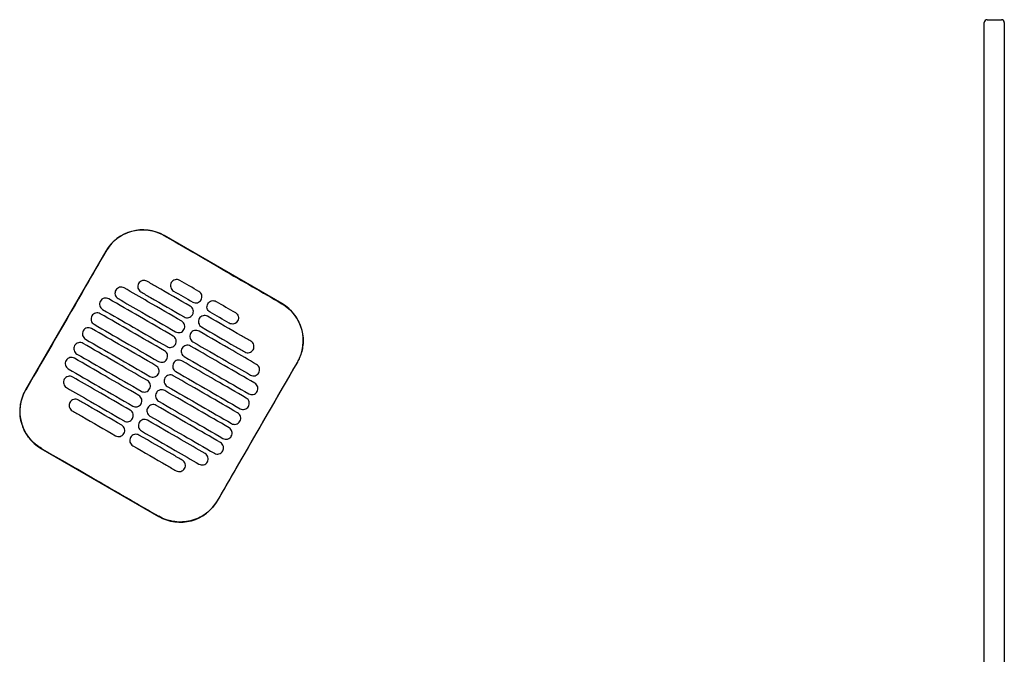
# Model space of a CAD drawing. Header units: metres. Extents: x 15.7 to 54.8, y -39.7 to 1.1.
# Tile 481 of 500: x 49.07 to 49.759, y -2.325 to -1.881. Entities that reach past the tile are written whole.
import ezdxf

# ---------------------------------------------------------------- set-up
doc = ezdxf.new("R2010")
doc.units = ezdxf.units.M
doc.header["$MEASUREMENT"] = 0
doc.layers.add('2D', color=252, linetype='Continuous')

# ---------------------------------------------------------------- blocks, each defined once
blk = doc.blocks.new('2D_QYOS_450')
at = {"layer": '2D'}
for p, q in [((2.42804, -0.081), (2.43804, -0.081)), ((2.42604, -0.967), (2.42604, -0.083)), ((2.44004, -0.083), (2.44004, -0.967)), ((1.93453, -0.2796), (1.85227, -0.23208)), ((1.81128, -0.24305), (1.75526, -0.34003)), ((1.88948, -0.41757), (1.9455, -0.32058)), ((1.76623, -0.38102), (1.84849, -0.42854))]:
    blk.add_line(p, q, dxfattribs=at)
for centre, radius, start, end in [((2.42804, -0.083), 0.002, 90, 180), ((2.43804, -0.083), 0.002, 0, 90), ((1.83726, -0.25806), 0.03, 59.98651, 149.98651), ((1.91952, -0.30558), 0.03, 329.98651, 59.98651), ((1.78124, -0.35504), 0.03, 149.98651, 239.98651), ((1.8635, -0.40256), 0.03, 239.98651, 329.98651)]:
    blk.add_arc(centre, radius, start, end, dxfattribs=at)
for points, knots in [([(1.85221, -0.23218), (1.85155, -0.2318), (1.85088, -0.23144), (1.84698, -0.22957), (1.84353, -0.22861), (1.8364, -0.22796), (1.83277, -0.22828), (1.82545, -0.23031), (1.82186, -0.23213), (1.81576, -0.23695), (1.81327, -0.23984), (1.81138, -0.24311)], [-8.20809, -8.20809, -8.20809, -8.20809, -7.978943, -7.978943, -6.912231, -6.912231, -5.830065, -5.830065, -4.632711, -4.632711, -3.498654, -3.498654, -3.498654, -3.498654]), ([(1.89334, -0.25595), (1.89171, -0.25501), (1.89009, -0.25407), (1.87458, -0.24511), (1.86319, -0.23852), (1.85221, -0.23218)], [-12.071476, -12.071476, -12.071476, -12.071476, -11.509189, -11.509189, -6.696301, -6.696301, -6.696301, -6.696301]), ([(1.81138, -0.24311), (1.80682, -0.251), (1.80209, -0.2592), (1.78344, -0.2915), (1.7694, -0.3158), (1.75536, -0.34009)], [-3.18138, -3.18138, -3.18138, -3.18138, -2.673929, -2.673929, -1.133377, -1.133377, -1.133377, -1.133377]), ([(1.82421, -0.26865), (1.82378, -0.2684), (1.82324, -0.26819), (1.82206, -0.26804), (1.8215, -0.26807), (1.82043, -0.26836), (1.81991, -0.26861), (1.81895, -0.26934), (1.81858, -0.2698), (1.81834, -0.27022)], [-0.5514248, -0.5514248, -0.5514248, -0.5514248, -0.4031161, -0.4031161, -0.2776965, -0.2776965, -0.1471644, -0.1471644, 0, 0, 0, 0]), ([(1.86448, -0.29191), (1.85661, -0.28737), (1.84875, -0.28282), (1.83532, -0.27507), (1.82976, -0.27186), (1.82421, -0.26865)], [0.699452, 0.699452, 0.699452, 0.699452, 3.42526, 3.42526, 5.350619, 5.350619, 5.350619, 5.350619]), ([(1.8343, -0.26559), (1.83405, -0.26601), (1.83383, -0.26656), (1.83369, -0.26775), (1.83372, -0.2683), (1.834, -0.26938), (1.83426, -0.26989), (1.83498, -0.27085), (1.83544, -0.27121), (1.83587, -0.27146)], [-0.5553353, -0.5553353, -0.5553353, -0.5553353, -0.4045593, -0.4045593, -0.278267, -0.278267, -0.1472205, -0.1472205, 0, 0, 0, 0]), ([(1.84017, -0.26401), (1.83975, -0.26377), (1.8392, -0.26355), (1.83802, -0.2634), (1.83746, -0.26344), (1.83639, -0.26372), (1.83587, -0.26397), (1.83491, -0.2647), (1.83454, -0.26516), (1.8343, -0.26559)], [-0.5513875, -0.5513875, -0.5513875, -0.5513875, -0.4031047, -0.4031047, -0.2776919, -0.2776919, -0.1471638, -0.1471638, 0, 0, 0, 0]), ([(1.87048, -0.28152), (1.86262, -0.27698), (1.85475, -0.27243), (1.84464, -0.2666), (1.84241, -0.2653), (1.84017, -0.26401)], [0.699452, 0.699452, 0.699452, 0.699452, 3.425217, 3.425217, 4.200582, 4.200582, 4.200582, 4.200582]), ([(1.85719, -0.26495), (1.85694, -0.26537), (1.85672, -0.26592), (1.85657, -0.26711), (1.85661, -0.26766), (1.85689, -0.26874), (1.85714, -0.26926), (1.85787, -0.27021), (1.85833, -0.27058), (1.85875, -0.27082)], [-0.5553938, -0.5553938, -0.5553938, -0.5553938, -0.4045733, -0.4045733, -0.2782728, -0.2782728, -0.147221, -0.147221, 0, 0, 0, 0]), ([(1.86306, -0.26337), (1.86263, -0.26313), (1.86208, -0.26291), (1.8609, -0.26276), (1.86035, -0.2628), (1.85927, -0.26308), (1.85876, -0.26333), (1.8578, -0.26406), (1.85743, -0.26452), (1.85719, -0.26495)], [-0.5513269, -0.5513269, -0.5513269, -0.5513269, -0.4030891, -0.4030891, -0.2776846, -0.2776846, -0.1471626, -0.1471626, 0, 0, 0, 0]), ([(1.81834, -0.27022), (1.81809, -0.27065), (1.81787, -0.2712), (1.81773, -0.27239), (1.81776, -0.27294), (1.81804, -0.27401), (1.8183, -0.27453), (1.81902, -0.27549), (1.81948, -0.27585), (1.81991, -0.2761)], [-0.5553003, -0.5553003, -0.5553003, -0.5553003, -0.4045497, -0.4045497, -0.2782639, -0.2782639, -0.1472208, -0.1472208, 0, 0, 0, 0]), ([(1.83587, -0.27146), (1.8381, -0.27275), (1.84034, -0.27404), (1.85045, -0.27988), (1.85831, -0.28443), (1.86618, -0.28897)], [2.649916, 2.649916, 2.649916, 2.649916, 3.425249, 3.425249, 6.151046, 6.151046, 6.151046, 6.151046]), ([(1.87805, -0.277), (1.8783, -0.27658), (1.87852, -0.27603), (1.87867, -0.27484), (1.87863, -0.27429), (1.87835, -0.27321), (1.8781, -0.2727), (1.87737, -0.27174), (1.87691, -0.27138), (1.87649, -0.27113)], [-0.5554178, -0.5554178, -0.5554178, -0.5554178, -0.4045751, -0.4045751, -0.2782741, -0.2782741, -0.1472211, -0.1472211, 0, 0, 0, 0]), ([(1.80757, -0.27786), (1.80733, -0.27829), (1.80711, -0.27884), (1.80696, -0.28003), (1.807, -0.28058), (1.80728, -0.28165), (1.80753, -0.28217), (1.80826, -0.28313), (1.80872, -0.28349), (1.80914, -0.28374)], [-0.5552876, -0.5552876, -0.5552876, -0.5552876, -0.4045446, -0.4045446, -0.2782629, -0.2782629, -0.1472212, -0.1472212, 0, 0, 0, 0]), ([(1.81344, -0.27629), (1.81302, -0.27604), (1.81247, -0.27583), (1.81129, -0.27568), (1.81074, -0.27571), (1.80966, -0.276), (1.80914, -0.27625), (1.80818, -0.27698), (1.80782, -0.27744), (1.80757, -0.27786)], [-0.5514378, -0.5514378, -0.5514378, -0.5514378, -0.4031217, -0.4031217, -0.2776979, -0.2776979, -0.1471642, -0.1471642, 0, 0, 0, 0]), ([(1.85848, -0.30231), (1.85061, -0.29776), (1.84274, -0.29322), (1.82773, -0.28454), (1.82059, -0.28042), (1.81344, -0.27629)], [0.699452, 0.699452, 0.699452, 0.699452, 3.425292, 3.425292, 5.900643, 5.900643, 5.900643, 5.900643]), ([(1.81991, -0.2761), (1.82546, -0.27931), (1.83102, -0.28252), (1.84444, -0.29027), (1.85231, -0.29482), (1.86018, -0.29936)], [1.499949, 1.499949, 1.499949, 1.499949, 3.425284, 3.425284, 6.151116, 6.151116, 6.151116, 6.151116]), ([(1.87205, -0.28739), (1.8723, -0.28697), (1.87252, -0.28642), (1.87266, -0.28523), (1.87263, -0.28468), (1.87235, -0.28361), (1.87209, -0.28309), (1.87137, -0.28213), (1.87091, -0.28177), (1.87048, -0.28152)], [-0.5553983, -0.5553983, -0.5553983, -0.5553983, -0.4045681, -0.4045681, -0.278271, -0.278271, -0.1472202, -0.1472202, 0, 0, 0, 0]), ([(1.87219, -0.27858), (1.87261, -0.27882), (1.87316, -0.27904), (1.87434, -0.27919), (1.87489, -0.27915), (1.87597, -0.27887), (1.87648, -0.27862), (1.87744, -0.27789), (1.87781, -0.27743), (1.87805, -0.277)], [-0.5512937, -0.5512937, -0.5512937, -0.5512937, -0.403082, -0.403082, -0.27768, -0.27768, -0.1471612, -0.1471612, 0, 0, 0, 0]), ([(1.8843, -0.28558), (1.88387, -0.28533), (1.88342, -0.28497), (1.88269, -0.28401), (1.88244, -0.28349), (1.88215, -0.28242), (1.88212, -0.28187), (1.88227, -0.28068), (1.88249, -0.28013), (1.88273, -0.27971)], [0, 0, 0, 0, 0.1472222, 0.1472222, 0.2782773, 0.2782773, 0.4045795, 0.4045795, 0.5554397, 0.5554397, 0.5554397, 0.5554397]), ([(1.88273, -0.27971), (1.88298, -0.27928), (1.88334, -0.27882), (1.8843, -0.27809), (1.88482, -0.27784), (1.88589, -0.27756), (1.88645, -0.27752), (1.88763, -0.27767), (1.88818, -0.27789), (1.8886, -0.27813)], [0, 0, 0, 0, 0.1471605, 0.1471605, 0.2776781, 0.2776781, 0.4030803, 0.4030803, 0.5512777, 0.5512777, 0.5512777, 0.5512777]), ([(1.93447, -0.2797), (1.93453, -0.27973), (1.93459, -0.27976), (1.93806, -0.2818), (1.94105, -0.28446), (1.9458, -0.29078), (1.94752, -0.29438), (1.94938, -0.30168), (1.94963, -0.30529), (1.94891, -0.31181), (1.94815, -0.31469), (1.94651, -0.31848), (1.94599, -0.31952), (1.9454, -0.32053)], [8.273299, 8.273299, 8.273299, 8.273299, 8.293543, 8.293543, 9.48086, 9.48086, 10.665623, 10.665623, 11.74288, 11.74288, 12.632334, 12.632334, 12.981673, 12.981673, 12.981673, 12.981673]), ([(1.80157, -0.28826), (1.80133, -0.28868), (1.80111, -0.28923), (1.80096, -0.29042), (1.80099, -0.29097), (1.80128, -0.29204), (1.80153, -0.29256), (1.80226, -0.29352), (1.80271, -0.29388), (1.80314, -0.29413)], [-0.5552953, -0.5552953, -0.5552953, -0.5552953, -0.4045437, -0.4045437, -0.2782634, -0.2782634, -0.1472215, -0.1472215, 0, 0, 0, 0]), ([(1.80744, -0.28668), (1.80702, -0.28644), (1.80647, -0.28622), (1.80529, -0.28607), (1.80473, -0.28611), (1.80366, -0.28639), (1.80314, -0.28664), (1.80218, -0.28737), (1.80182, -0.28783), (1.80157, -0.28826)], [-0.5514274, -0.5514274, -0.5514274, -0.5514274, -0.4031209, -0.4031209, -0.2776962, -0.2776962, -0.1471634, -0.1471634, 0, 0, 0, 0]), ([(1.85248, -0.3127), (1.84461, -0.30815), (1.83674, -0.30361), (1.82173, -0.29493), (1.81458, -0.29081), (1.80744, -0.28668)], [0.699452, 0.699452, 0.699452, 0.699452, 3.425313, 3.425313, 5.900643, 5.900643, 5.900643, 5.900643]), ([(1.80914, -0.28374), (1.81629, -0.28786), (1.82343, -0.29199), (1.83844, -0.30066), (1.84631, -0.30521), (1.85418, -0.30975)], [0.949973, 0.949973, 0.949973, 0.949973, 3.425307, 3.425307, 6.151164, 6.151164, 6.151164, 6.151164]), ([(1.86618, -0.28897), (1.86661, -0.28921), (1.86715, -0.28943), (1.86833, -0.28958), (1.86889, -0.28954), (1.86996, -0.28926), (1.87048, -0.28901), (1.87144, -0.28828), (1.87181, -0.28782), (1.87205, -0.28739)], [-0.5513071, -0.5513071, -0.5513071, -0.5513071, -0.4030846, -0.4030846, -0.2776802, -0.2776802, -0.1471604, -0.1471604, 0, 0, 0, 0]), ([(1.8826, -0.28852), (1.88217, -0.28828), (1.88163, -0.28806), (1.88045, -0.28791), (1.87989, -0.28795), (1.87882, -0.28823), (1.8783, -0.28848), (1.87734, -0.28921), (1.87697, -0.28967), (1.87673, -0.2901)], [-0.5512944, -0.5512944, -0.5512944, -0.5512944, -0.4030833, -0.4030833, -0.2776787, -0.2776787, -0.1471599, -0.1471599, 0, 0, 0, 0]), ([(1.91291, -0.30603), (1.91068, -0.30474), (1.90844, -0.30345), (1.89833, -0.29761), (1.89047, -0.29307), (1.8826, -0.28852)], [2.649852, 2.649852, 2.649852, 2.649852, 3.425217, 3.425217, 6.150983, 6.150983, 6.150983, 6.150983]), ([(1.90203, -0.28589), (1.90246, -0.28613), (1.90291, -0.2865), (1.90364, -0.28745), (1.90389, -0.28797), (1.90417, -0.28904), (1.90421, -0.2896), (1.90406, -0.29079), (1.90384, -0.29134), (1.9036, -0.29176)], [0, 0, 0, 0, 0.147223, 0.147223, 0.2782783, 0.2782783, 0.4045781, 0.4045781, 0.5554474, 0.5554474, 0.5554474, 0.5554474]), ([(1.80314, -0.29413), (1.81028, -0.29825), (1.81743, -0.30238), (1.83244, -0.31105), (1.84031, -0.3156), (1.84818, -0.32014)], [0.949998, 0.949998, 0.949998, 0.949998, 3.42532, 3.42532, 6.151189, 6.151189, 6.151189, 6.151189]), ([(1.86605, -0.29779), (1.86629, -0.29736), (1.86651, -0.29681), (1.86666, -0.29562), (1.86663, -0.29507), (1.86634, -0.294), (1.86609, -0.29348), (1.86536, -0.29252), (1.86491, -0.29216), (1.86448, -0.29191)], [-0.5553838, -0.5553838, -0.5553838, -0.5553838, -0.4045626, -0.4045626, -0.2782686, -0.2782686, -0.1472195, -0.1472195, 0, 0, 0, 0]), ([(1.87673, -0.2901), (1.87648, -0.29052), (1.87626, -0.29107), (1.87612, -0.29226), (1.87615, -0.29281), (1.87643, -0.29389), (1.87669, -0.2944), (1.87741, -0.29536), (1.87787, -0.29572), (1.8783, -0.29597)], [-0.5554159, -0.5554159, -0.5554159, -0.5554159, -0.4045716, -0.4045716, -0.2782736, -0.2782736, -0.1472211, -0.1472211, 0, 0, 0, 0]), ([(1.8783, -0.29597), (1.88616, -0.30051), (1.89403, -0.30506), (1.90414, -0.31089), (1.90637, -0.31219), (1.90861, -0.31348)], [0.699452, 0.699452, 0.699452, 0.699452, 3.425249, 3.425249, 4.200582, 4.200582, 4.200582, 4.200582]), ([(1.9036, -0.29176), (1.90335, -0.29218), (1.90299, -0.29264), (1.90203, -0.29338), (1.90151, -0.29363), (1.90043, -0.29391), (1.89988, -0.29395), (1.8987, -0.2938), (1.89815, -0.29358), (1.89773, -0.29334)], [0, 0, 0, 0, 0.1471602, 0.1471602, 0.2776775, 0.2776775, 0.4030818, 0.4030818, 0.5512681, 0.5512681, 0.5512681, 0.5512681]), ([(1.79557, -0.29865), (1.79532, -0.29907), (1.7951, -0.29962), (1.79496, -0.30081), (1.79499, -0.30136), (1.79527, -0.30244), (1.79553, -0.30295), (1.79625, -0.30391), (1.79671, -0.30427), (1.79714, -0.30452)], [-0.5553076, -0.5553076, -0.5553076, -0.5553076, -0.4045445, -0.4045445, -0.2782646, -0.2782646, -0.1472219, -0.1472219, 0, 0, 0, 0]), ([(1.80144, -0.29707), (1.80101, -0.29683), (1.80047, -0.29661), (1.79929, -0.29646), (1.79873, -0.2965), (1.79766, -0.29678), (1.79714, -0.29703), (1.79618, -0.29776), (1.79581, -0.29822), (1.79557, -0.29865)], [-0.5514139, -0.5514139, -0.5514139, -0.5514139, -0.4031194, -0.4031194, -0.2776944, -0.2776944, -0.1471626, -0.1471626, 0, 0, 0, 0]), ([(1.84647, -0.32309), (1.83861, -0.31854), (1.83074, -0.314), (1.81573, -0.30532), (1.80858, -0.3012), (1.80144, -0.29707)], [0.699452, 0.699452, 0.699452, 0.699452, 3.425322, 3.425322, 5.900643, 5.900643, 5.900643, 5.900643]), ([(1.86005, -0.30818), (1.86029, -0.30775), (1.86051, -0.3072), (1.86066, -0.30601), (1.86062, -0.30546), (1.86034, -0.30439), (1.86009, -0.30387), (1.85936, -0.30292), (1.8589, -0.30255), (1.85848, -0.30231)], [-0.5553742, -0.5553742, -0.5553742, -0.5553742, -0.4045587, -0.4045587, -0.278267, -0.278267, -0.1472191, -0.1472191, 0, 0, 0, 0]), ([(1.86018, -0.29936), (1.8606, -0.29961), (1.86115, -0.29982), (1.86233, -0.29997), (1.86289, -0.29994), (1.86396, -0.29965), (1.86448, -0.2994), (1.86544, -0.29867), (1.8658, -0.29821), (1.86605, -0.29779)], [-0.5513171, -0.5513171, -0.5513171, -0.5513171, -0.4030867, -0.4030867, -0.2776803, -0.2776803, -0.1471597, -0.1471597, 0, 0, 0, 0]), ([(1.87073, -0.30049), (1.87048, -0.30091), (1.87026, -0.30146), (1.87011, -0.30265), (1.87015, -0.3032), (1.87043, -0.30428), (1.87068, -0.30479), (1.87141, -0.30575), (1.87187, -0.30611), (1.87229, -0.30636)], [-0.555397, -0.555397, -0.555397, -0.555397, -0.4045652, -0.4045652, -0.2782705, -0.2782705, -0.1472202, -0.1472202, 0, 0, 0, 0]), ([(1.8766, -0.29891), (1.87617, -0.29867), (1.87562, -0.29845), (1.87444, -0.2983), (1.87389, -0.29834), (1.87281, -0.29862), (1.8723, -0.29887), (1.87134, -0.2996), (1.87097, -0.30006), (1.87073, -0.30049)], [-0.5513075, -0.5513075, -0.5513075, -0.5513075, -0.4030857, -0.4030857, -0.2776792, -0.2776792, -0.1471593, -0.1471593, 0, 0, 0, 0]), ([(1.91687, -0.32218), (1.91131, -0.31897), (1.90576, -0.31576), (1.89233, -0.308), (1.88446, -0.30346), (1.8766, -0.29891)], [1.499901, 1.499901, 1.499901, 1.499901, 3.42526, 3.42526, 6.151068, 6.151068, 6.151068, 6.151068]), ([(1.78957, -0.30904), (1.78932, -0.30946), (1.7891, -0.31001), (1.78895, -0.3112), (1.78899, -0.31175), (1.78927, -0.31283), (1.78952, -0.31334), (1.79025, -0.3143), (1.79071, -0.31466), (1.79113, -0.31491)], [-0.5553245, -0.5553245, -0.5553245, -0.5553245, -0.4045471, -0.4045471, -0.2782667, -0.2782667, -0.1472226, -0.1472226, 0, 0, 0, 0]), ([(1.79544, -0.30746), (1.79501, -0.30722), (1.79446, -0.307), (1.79328, -0.30685), (1.79273, -0.30689), (1.79165, -0.30717), (1.79114, -0.30742), (1.79018, -0.30815), (1.78981, -0.30861), (1.78957, -0.30904)], [-0.551397, -0.551397, -0.551397, -0.551397, -0.4031173, -0.4031173, -0.2776925, -0.2776925, -0.1471621, -0.1471621, 0, 0, 0, 0]), ([(1.84047, -0.33348), (1.8326, -0.32893), (1.82474, -0.32439), (1.80972, -0.31572), (1.80258, -0.31159), (1.79544, -0.30746)], [0.699452, 0.699452, 0.699452, 0.699452, 3.425321, 3.425321, 5.900643, 5.900643, 5.900643, 5.900643]), ([(1.79714, -0.30452), (1.80428, -0.30864), (1.81142, -0.31277), (1.82644, -0.32144), (1.8343, -0.32599), (1.84217, -0.33053)], [0.950001, 0.950001, 0.950001, 0.950001, 3.425322, 3.425322, 6.151192, 6.151192, 6.151192, 6.151192]), ([(1.85418, -0.30975), (1.8546, -0.31), (1.85515, -0.31021), (1.85633, -0.31036), (1.85688, -0.31033), (1.85796, -0.31004), (1.85848, -0.30979), (1.85944, -0.30906), (1.8598, -0.3086), (1.86005, -0.30818)], [-0.5513237, -0.5513237, -0.5513237, -0.5513237, -0.4030882, -0.4030882, -0.2776804, -0.2776804, -0.1471592, -0.1471592, 0, 0, 0, 0]), ([(1.87059, -0.3093), (1.87017, -0.30906), (1.86962, -0.30884), (1.86844, -0.30869), (1.86789, -0.30873), (1.86681, -0.30901), (1.86629, -0.30926), (1.86533, -0.30999), (1.86497, -0.31045), (1.86472, -0.31088)], [-0.5513173, -0.5513173, -0.5513173, -0.5513173, -0.4030875, -0.4030875, -0.2776797, -0.2776797, -0.147159, -0.147159, 0, 0, 0, 0]), ([(1.91563, -0.33532), (1.90848, -0.33119), (1.90134, -0.32706), (1.88633, -0.31839), (1.87846, -0.31385), (1.87059, -0.3093)], [0.949941, 0.949941, 0.949941, 0.949941, 3.425292, 3.425292, 6.151132, 6.151132, 6.151132, 6.151132]), ([(1.87229, -0.30636), (1.88016, -0.3109), (1.88803, -0.31545), (1.90145, -0.3232), (1.90701, -0.32641), (1.91257, -0.32962)], [0.699452, 0.699452, 0.699452, 0.699452, 3.425284, 3.425284, 5.350619, 5.350619, 5.350619, 5.350619]), ([(1.91448, -0.3119), (1.91473, -0.31148), (1.91495, -0.31093), (1.91509, -0.30974), (1.91506, -0.30919), (1.91478, -0.30812), (1.91452, -0.3076), (1.9138, -0.30664), (1.91334, -0.30628), (1.91291, -0.30603)], [-0.555418, -0.555418, -0.555418, -0.555418, -0.4045683, -0.4045683, -0.2782762, -0.2782762, -0.1472238, -0.1472238, 0, 0, 0, 0]), ([(1.79113, -0.31491), (1.79828, -0.31904), (1.80542, -0.32316), (1.82043, -0.33183), (1.8283, -0.33638), (1.83617, -0.34092)], [0.949982, 0.949982, 0.949982, 0.949982, 3.425312, 3.425312, 6.151173, 6.151173, 6.151173, 6.151173]), ([(1.85404, -0.31857), (1.85429, -0.31815), (1.85451, -0.31759), (1.85466, -0.31641), (1.85462, -0.31585), (1.85434, -0.31478), (1.85409, -0.31426), (1.85336, -0.31331), (1.8529, -0.31294), (1.85248, -0.3127)], [-0.5553693, -0.5553693, -0.5553693, -0.5553693, -0.4045566, -0.4045566, -0.2782661, -0.2782661, -0.1472189, -0.1472189, 0, 0, 0, 0]), ([(1.86472, -0.31088), (1.86448, -0.3113), (1.86426, -0.31185), (1.86411, -0.31304), (1.86415, -0.31359), (1.86443, -0.31467), (1.86468, -0.31518), (1.86541, -0.31614), (1.86587, -0.3165), (1.86629, -0.31675)], [-0.555383, -0.555383, -0.555383, -0.555383, -0.4045604, -0.4045604, -0.2782682, -0.2782682, -0.1472195, -0.1472195, 0, 0, 0, 0]), ([(1.86629, -0.31675), (1.87416, -0.32129), (1.88203, -0.32584), (1.89704, -0.33451), (1.90418, -0.33864), (1.91133, -0.34277)], [0.699452, 0.699452, 0.699452, 0.699452, 3.425308, 3.425308, 5.900643, 5.900643, 5.900643, 5.900643]), ([(1.90861, -0.31348), (1.90904, -0.31372), (1.90958, -0.31394), (1.91076, -0.31409), (1.91132, -0.31405), (1.91239, -0.31377), (1.91291, -0.31352), (1.91387, -0.31279), (1.91424, -0.31233), (1.91448, -0.3119)], [-0.5513007, -0.5513007, -0.5513007, -0.5513007, -0.4030941, -0.4030941, -0.2776814, -0.2776814, -0.1471603, -0.1471603, 0, 0, 0, 0]), ([(1.78356, -0.31943), (1.78332, -0.31985), (1.7831, -0.3204), (1.78295, -0.32159), (1.78299, -0.32214), (1.78327, -0.32322), (1.78352, -0.32373), (1.78425, -0.32469), (1.78471, -0.32505), (1.78513, -0.3253)], [-0.5553462, -0.5553462, -0.5553462, -0.5553462, -0.4045514, -0.4045514, -0.2782696, -0.2782696, -0.1472236, -0.1472236, 0, 0, 0, 0]), ([(1.78943, -0.31785), (1.78901, -0.31761), (1.78846, -0.31739), (1.78728, -0.31724), (1.78673, -0.31728), (1.78565, -0.31756), (1.78513, -0.31781), (1.78417, -0.31854), (1.78381, -0.319), (1.78356, -0.31943)], [-0.551377, -0.551377, -0.551377, -0.551377, -0.4031143, -0.4031143, -0.2776905, -0.2776905, -0.1471617, -0.1471617, 0, 0, 0, 0]), ([(1.83447, -0.34387), (1.8266, -0.33932), (1.81873, -0.33478), (1.80372, -0.32611), (1.79658, -0.32198), (1.78943, -0.31785)], [0.699452, 0.699452, 0.699452, 0.699452, 3.425308, 3.425308, 5.900643, 5.900643, 5.900643, 5.900643]), ([(1.84804, -0.32896), (1.84829, -0.32854), (1.84851, -0.32798), (1.84865, -0.3268), (1.84862, -0.32624), (1.84834, -0.32517), (1.84808, -0.32465), (1.84736, -0.3237), (1.8469, -0.32333), (1.84647, -0.32309)], [-0.5553691, -0.5553691, -0.5553691, -0.5553691, -0.4045561, -0.4045561, -0.278266, -0.278266, -0.1472189, -0.1472189, 0, 0, 0, 0]), ([(1.84818, -0.32014), (1.8486, -0.32039), (1.84915, -0.3206), (1.85033, -0.32075), (1.85088, -0.32072), (1.85196, -0.32044), (1.85248, -0.32018), (1.85343, -0.31945), (1.8538, -0.31899), (1.85404, -0.31857)], [-0.551327, -0.551327, -0.551327, -0.551327, -0.403089, -0.403089, -0.2776804, -0.2776804, -0.1471589, -0.1471589, 0, 0, 0, 0]), ([(1.85872, -0.32127), (1.85848, -0.32169), (1.85826, -0.32224), (1.85811, -0.32343), (1.85814, -0.32398), (1.85843, -0.32506), (1.85868, -0.32558), (1.85941, -0.32653), (1.85986, -0.32689), (1.86029, -0.32714)], [-0.5553737, -0.5553737, -0.5553737, -0.5553737, -0.4045574, -0.4045574, -0.2782667, -0.2782667, -0.1472191, -0.1472191, 0, 0, 0, 0]), ([(1.86459, -0.31969), (1.86417, -0.31945), (1.86362, -0.31923), (1.86244, -0.31908), (1.86188, -0.31912), (1.86081, -0.3194), (1.86029, -0.31965), (1.85933, -0.32038), (1.85897, -0.32084), (1.85872, -0.32127)], [-0.5513238, -0.5513238, -0.5513238, -0.5513238, -0.4030887, -0.4030887, -0.27768, -0.27768, -0.1471588, -0.1471588, 0, 0, 0, 0]), ([(1.90963, -0.34571), (1.90248, -0.34158), (1.89534, -0.33746), (1.88033, -0.32878), (1.87246, -0.32424), (1.86459, -0.31969)], [0.949982, 0.949982, 0.949982, 0.949982, 3.425312, 3.425312, 6.151173, 6.151173, 6.151173, 6.151173]), ([(1.9454, -0.32053), (1.93136, -0.34482), (1.91732, -0.36911), (1.89866, -0.40144), (1.89402, -0.40948), (1.88938, -0.41751)], [1.133412, 1.133412, 1.133412, 1.133412, 2.681586, 2.681586, 3.193366, 3.193366, 3.193366, 3.193366]), ([(1.91844, -0.32805), (1.91868, -0.32763), (1.9189, -0.32707), (1.91905, -0.32589), (1.91901, -0.32533), (1.91873, -0.32426), (1.91848, -0.32374), (1.91775, -0.32279), (1.91729, -0.32242), (1.91687, -0.32218)], [-0.55538, -0.55538, -0.55538, -0.55538, -0.4045589, -0.4045589, -0.278273, -0.278273, -0.147224, -0.147224, 0, 0, 0, 0]), ([(1.78819, -0.33099), (1.78777, -0.33075), (1.78722, -0.33053), (1.78604, -0.33038), (1.78549, -0.33042), (1.78441, -0.3307), (1.78389, -0.33095), (1.78293, -0.33169), (1.78257, -0.33215), (1.78232, -0.33257)], [-0.5513421, -0.5513421, -0.5513421, -0.5513421, -0.4031061, -0.4031061, -0.2776864, -0.2776864, -0.147161, -0.147161, 0, 0, 0, 0]), ([(1.78513, -0.3253), (1.79228, -0.32943), (1.79942, -0.33355), (1.81443, -0.34223), (1.8223, -0.34677), (1.83017, -0.35132)], [0.949941, 0.949941, 0.949941, 0.949941, 3.425291, 3.425291, 6.151132, 6.151132, 6.151132, 6.151132]), ([(1.84217, -0.33053), (1.8426, -0.33078), (1.84314, -0.331), (1.84433, -0.33114), (1.84488, -0.33111), (1.84595, -0.33083), (1.84647, -0.33057), (1.84743, -0.32984), (1.8478, -0.32938), (1.84804, -0.32896)], [-0.551327, -0.551327, -0.551327, -0.551327, -0.4030892, -0.4030892, -0.2776802, -0.2776802, -0.1471588, -0.1471588, 0, 0, 0, 0]), ([(1.85859, -0.33008), (1.85816, -0.32984), (1.85762, -0.32962), (1.85644, -0.32947), (1.85588, -0.32951), (1.85481, -0.32979), (1.85429, -0.33004), (1.85333, -0.33078), (1.85296, -0.33123), (1.85272, -0.33166)], [-0.551327, -0.551327, -0.551327, -0.551327, -0.4030892, -0.4030892, -0.2776802, -0.2776802, -0.1471588, -0.1471588, 0, 0, 0, 0]), ([(1.90362, -0.3561), (1.89648, -0.35197), (1.88934, -0.34785), (1.87432, -0.33917), (1.86646, -0.33463), (1.85859, -0.33008)], [0.950001, 0.950001, 0.950001, 0.950001, 3.425322, 3.425322, 6.151192, 6.151192, 6.151192, 6.151192]), ([(1.86029, -0.32714), (1.86816, -0.33169), (1.87602, -0.33623), (1.89104, -0.3449), (1.89818, -0.34903), (1.90533, -0.35316)], [0.699452, 0.699452, 0.699452, 0.699452, 3.425321, 3.425321, 5.900643, 5.900643, 5.900643, 5.900643]), ([(1.91257, -0.32962), (1.91299, -0.32987), (1.91354, -0.33008), (1.91472, -0.33023), (1.91527, -0.3302), (1.91635, -0.32992), (1.91687, -0.32966), (1.91783, -0.32893), (1.91819, -0.32847), (1.91844, -0.32805)], [-0.551342, -0.551342, -0.551342, -0.551342, -0.4031061, -0.4031061, -0.2776864, -0.2776864, -0.147161, -0.147161, 0, 0, 0, 0]), ([(1.78232, -0.33257), (1.78208, -0.33299), (1.78186, -0.33354), (1.78171, -0.33473), (1.78175, -0.33528), (1.78203, -0.33636), (1.78228, -0.33688), (1.78301, -0.33783), (1.78347, -0.3382), (1.78389, -0.33844)], [-0.5553798, -0.5553798, -0.5553798, -0.5553798, -0.4045588, -0.4045588, -0.278273, -0.278273, -0.147224, -0.147224, 0, 0, 0, 0]), ([(1.82847, -0.35426), (1.8206, -0.34971), (1.81273, -0.34517), (1.79931, -0.33741), (1.79375, -0.3342), (1.78819, -0.33099)], [0.699452, 0.699452, 0.699452, 0.699452, 3.425284, 3.425284, 5.350619, 5.350619, 5.350619, 5.350619]), ([(1.84204, -0.33935), (1.84228, -0.33893), (1.8425, -0.33838), (1.84265, -0.33719), (1.84262, -0.33663), (1.84233, -0.33556), (1.84208, -0.33504), (1.84135, -0.33409), (1.8409, -0.33372), (1.84047, -0.33348)], [-0.5553737, -0.5553737, -0.5553737, -0.5553737, -0.4045574, -0.4045574, -0.2782667, -0.2782667, -0.1472191, -0.1472191, 0, 0, 0, 0]), ([(1.85272, -0.33166), (1.85247, -0.33208), (1.85225, -0.33263), (1.85211, -0.33382), (1.85214, -0.33437), (1.85242, -0.33545), (1.85268, -0.33597), (1.8534, -0.33692), (1.85386, -0.33729), (1.85429, -0.33753)], [-0.5553691, -0.5553691, -0.5553691, -0.5553691, -0.4045561, -0.4045561, -0.278266, -0.278266, -0.1472189, -0.1472189, 0, 0, 0, 0]), ([(1.85429, -0.33753), (1.86215, -0.34208), (1.87002, -0.34662), (1.88503, -0.35529), (1.89218, -0.35942), (1.89932, -0.36355)], [0.699452, 0.699452, 0.699452, 0.699452, 3.425322, 3.425322, 5.900643, 5.900643, 5.900643, 5.900643]), ([(1.9172, -0.34119), (1.91744, -0.34077), (1.91766, -0.34022), (1.91781, -0.33903), (1.91777, -0.33848), (1.91749, -0.3374), (1.91724, -0.33688), (1.91651, -0.33593), (1.91605, -0.33556), (1.91563, -0.33532)], [-0.5553464, -0.5553464, -0.5553464, -0.5553464, -0.4045515, -0.4045515, -0.2782697, -0.2782697, -0.1472236, -0.1472236, 0, 0, 0, 0]), ([(1.76629, -0.38092), (1.76501, -0.38018), (1.76378, -0.37935), (1.76063, -0.37684), (1.75885, -0.37501), (1.75732, -0.37298), (1.75503, -0.36991), (1.75334, -0.36644), (1.75137, -0.35905), (1.7511, -0.3552), (1.75204, -0.34758), (1.75324, -0.34387), (1.7552, -0.34036), (1.75528, -0.34022), (1.75536, -0.34009)], [17.619777, 17.619777, 17.619777, 17.619777, 18.064718, 18.064718, 18.827754, 18.827754, 18.827754, 19.97637, 19.97637, 21.122539, 21.122539, 22.281306, 22.281306, 22.328075, 22.328075, 22.328075, 22.328075]), ([(1.78389, -0.33844), (1.78945, -0.34165), (1.79501, -0.34486), (1.80843, -0.35262), (1.8163, -0.35716), (1.82417, -0.36171)], [1.499901, 1.499901, 1.499901, 1.499901, 3.42526, 3.42526, 6.151068, 6.151068, 6.151068, 6.151068]), ([(1.83604, -0.34974), (1.83628, -0.34932), (1.8365, -0.34877), (1.83665, -0.34758), (1.83661, -0.34703), (1.83633, -0.34595), (1.83608, -0.34543), (1.83535, -0.34448), (1.83489, -0.34411), (1.83447, -0.34387)], [-0.555383, -0.555383, -0.555383, -0.555383, -0.4045605, -0.4045605, -0.2782682, -0.2782682, -0.1472195, -0.1472195, 0, 0, 0, 0]), ([(1.83617, -0.34092), (1.83659, -0.34117), (1.83714, -0.34139), (1.83832, -0.34154), (1.83888, -0.3415), (1.83995, -0.34122), (1.84047, -0.34096), (1.84143, -0.34023), (1.84179, -0.33977), (1.84204, -0.33935)], [-0.5513238, -0.5513238, -0.5513238, -0.5513238, -0.4030887, -0.4030887, -0.27768, -0.27768, -0.1471588, -0.1471588, 0, 0, 0, 0]), ([(1.84672, -0.34205), (1.84647, -0.34247), (1.84625, -0.34302), (1.8461, -0.34421), (1.84614, -0.34477), (1.84642, -0.34584), (1.84667, -0.34636), (1.8474, -0.34731), (1.84786, -0.34768), (1.84828, -0.34792)], [-0.5553693, -0.5553693, -0.5553693, -0.5553693, -0.4045566, -0.4045566, -0.2782661, -0.2782661, -0.1472189, -0.1472189, 0, 0, 0, 0]), ([(1.85259, -0.34048), (1.85216, -0.34023), (1.85161, -0.34001), (1.85043, -0.33986), (1.84988, -0.3399), (1.8488, -0.34018), (1.84829, -0.34043), (1.84733, -0.34117), (1.84696, -0.34163), (1.84672, -0.34205)], [-0.5513269, -0.5513269, -0.5513269, -0.5513269, -0.403089, -0.403089, -0.2776804, -0.2776804, -0.1471589, -0.1471589, 0, 0, 0, 0]), ([(1.89762, -0.36649), (1.89048, -0.36236), (1.88333, -0.35824), (1.86832, -0.34957), (1.86045, -0.34502), (1.85259, -0.34048)], [0.949998, 0.949998, 0.949998, 0.949998, 3.42532, 3.42532, 6.151189, 6.151189, 6.151189, 6.151189]), ([(1.91133, -0.34277), (1.91175, -0.34301), (1.9123, -0.34323), (1.91348, -0.34338), (1.91403, -0.34334), (1.91511, -0.34306), (1.91563, -0.34281), (1.91659, -0.34207), (1.91695, -0.34161), (1.9172, -0.34119)], [-0.5513769, -0.5513769, -0.5513769, -0.5513769, -0.4031143, -0.4031143, -0.2776905, -0.2776905, -0.1471617, -0.1471617, 0, 0, 0, 0]), ([(1.78628, -0.34871), (1.78604, -0.34914), (1.78582, -0.34969), (1.78567, -0.35088), (1.7857, -0.35143), (1.78598, -0.3525), (1.78624, -0.35302), (1.78696, -0.35397), (1.78742, -0.35434), (1.78785, -0.35458)], [-0.5554179, -0.5554179, -0.5554179, -0.5554179, -0.4045683, -0.4045683, -0.2782761, -0.2782761, -0.1472238, -0.1472238, 0, 0, 0, 0]), ([(1.79215, -0.34714), (1.79173, -0.34689), (1.79118, -0.34668), (1.79, -0.34653), (1.78944, -0.34656), (1.78837, -0.34684), (1.78785, -0.3471), (1.78689, -0.34783), (1.78652, -0.34829), (1.78628, -0.34871)], [-0.5513007, -0.5513007, -0.5513007, -0.5513007, -0.4030941, -0.4030941, -0.2776814, -0.2776814, -0.1471603, -0.1471603, 0, 0, 0, 0]), ([(1.82246, -0.36465), (1.8146, -0.36011), (1.80673, -0.35556), (1.79662, -0.34972), (1.79439, -0.34843), (1.79215, -0.34714)], [0.699452, 0.699452, 0.699452, 0.699452, 3.425249, 3.425249, 4.200582, 4.200582, 4.200582, 4.200582]), ([(1.83017, -0.35132), (1.83059, -0.35156), (1.83114, -0.35178), (1.83232, -0.35193), (1.83287, -0.35189), (1.83395, -0.35161), (1.83447, -0.35136), (1.83543, -0.35062), (1.83579, -0.35016), (1.83604, -0.34974)], [-0.5513173, -0.5513173, -0.5513173, -0.5513173, -0.4030875, -0.4030875, -0.2776797, -0.2776797, -0.147159, -0.147159, 0, 0, 0, 0]), ([(1.84658, -0.35087), (1.84616, -0.35062), (1.84561, -0.3504), (1.84443, -0.35026), (1.84388, -0.35029), (1.8428, -0.35057), (1.84228, -0.35083), (1.84132, -0.35156), (1.84096, -0.35202), (1.84071, -0.35244)], [-0.5513236, -0.5513236, -0.5513236, -0.5513236, -0.4030881, -0.4030881, -0.2776804, -0.2776804, -0.1471592, -0.1471592, 0, 0, 0, 0]), ([(1.89162, -0.37688), (1.88448, -0.37276), (1.87733, -0.36863), (1.86232, -0.35996), (1.85445, -0.35541), (1.84658, -0.35087)], [0.949972, 0.949972, 0.949972, 0.949972, 3.425307, 3.425307, 6.151164, 6.151164, 6.151164, 6.151164]), ([(1.84828, -0.34792), (1.85615, -0.35247), (1.86402, -0.35701), (1.87903, -0.36568), (1.88618, -0.36981), (1.89332, -0.37394)], [0.699452, 0.699452, 0.699452, 0.699452, 3.425313, 3.425313, 5.900643, 5.900643, 5.900643, 5.900643]), ([(1.91119, -0.35158), (1.91144, -0.35116), (1.91166, -0.35061), (1.91181, -0.34942), (1.91177, -0.34887), (1.91149, -0.34779), (1.91124, -0.34727), (1.91051, -0.34632), (1.91005, -0.34595), (1.90963, -0.34571)], [-0.5553248, -0.5553248, -0.5553248, -0.5553248, -0.4045472, -0.4045472, -0.2782668, -0.2782668, -0.1472227, -0.1472227, 0, 0, 0, 0]), ([(1.78785, -0.35458), (1.79008, -0.35588), (1.79232, -0.35717), (1.80243, -0.36301), (1.8103, -0.36755), (1.81816, -0.3721)], [2.649852, 2.649852, 2.649852, 2.649852, 3.425217, 3.425217, 6.150982, 6.150982, 6.150982, 6.150982]), ([(1.83003, -0.36013), (1.83028, -0.35971), (1.8305, -0.35916), (1.83065, -0.35797), (1.83061, -0.35742), (1.83033, -0.35634), (1.83008, -0.35582), (1.82935, -0.35487), (1.82889, -0.3545), (1.82847, -0.35426)], [-0.5553971, -0.5553971, -0.5553971, -0.5553971, -0.4045652, -0.4045652, -0.2782705, -0.2782705, -0.1472202, -0.1472202, 0, 0, 0, 0]), ([(1.84071, -0.35244), (1.84047, -0.35286), (1.84025, -0.35342), (1.8401, -0.3546), (1.84014, -0.35516), (1.84042, -0.35623), (1.84067, -0.35675), (1.8414, -0.3577), (1.84186, -0.35807), (1.84228, -0.35831)], [-0.5553742, -0.5553742, -0.5553742, -0.5553742, -0.4045587, -0.4045587, -0.278267, -0.278267, -0.1472191, -0.1472191, 0, 0, 0, 0]), ([(1.90519, -0.36197), (1.90544, -0.36155), (1.90566, -0.361), (1.9058, -0.35981), (1.90577, -0.35926), (1.90549, -0.35818), (1.90523, -0.35767), (1.90451, -0.35671), (1.90405, -0.35635), (1.90362, -0.3561)], [-0.5553078, -0.5553078, -0.5553078, -0.5553078, -0.4045446, -0.4045446, -0.2782647, -0.2782647, -0.147222, -0.147222, 0, 0, 0, 0]), ([(1.90533, -0.35316), (1.90575, -0.3534), (1.9063, -0.35362), (1.90748, -0.35377), (1.90803, -0.35373), (1.90911, -0.35345), (1.90963, -0.3532), (1.91058, -0.35247), (1.91095, -0.35201), (1.91119, -0.35158)], [-0.5513969, -0.5513969, -0.5513969, -0.5513969, -0.4031172, -0.4031172, -0.2776925, -0.2776925, -0.1471621, -0.1471621, 0, 0, 0, 0]), ([(1.82403, -0.37052), (1.82428, -0.3701), (1.8245, -0.36955), (1.82465, -0.36836), (1.82461, -0.36781), (1.82433, -0.36673), (1.82408, -0.36622), (1.82335, -0.36526), (1.82289, -0.3649), (1.82246, -0.36465)], [-0.555416, -0.555416, -0.555416, -0.555416, -0.4045716, -0.4045716, -0.2782736, -0.2782736, -0.1472211, -0.1472211, 0, 0, 0, 0]), ([(1.82417, -0.36171), (1.82459, -0.36195), (1.82514, -0.36217), (1.82632, -0.36232), (1.82687, -0.36228), (1.82795, -0.362), (1.82847, -0.36175), (1.82942, -0.36102), (1.82979, -0.36056), (1.83003, -0.36013)], [-0.5513075, -0.5513075, -0.5513075, -0.5513075, -0.4030857, -0.4030857, -0.2776792, -0.2776792, -0.1471593, -0.1471593, 0, 0, 0, 0]), ([(1.83471, -0.36283), (1.83447, -0.36325), (1.83425, -0.36381), (1.8341, -0.36499), (1.83413, -0.36555), (1.83442, -0.36662), (1.83467, -0.36714), (1.8354, -0.36809), (1.83585, -0.36846), (1.83628, -0.3687)], [-0.5553839, -0.5553839, -0.5553839, -0.5553839, -0.4045626, -0.4045626, -0.2782686, -0.2782686, -0.1472195, -0.1472195, 0, 0, 0, 0]), ([(1.84058, -0.36126), (1.84016, -0.36101), (1.83961, -0.3608), (1.83843, -0.36065), (1.83787, -0.36068), (1.8368, -0.36096), (1.83628, -0.36122), (1.83532, -0.36195), (1.83496, -0.36241), (1.83471, -0.36283)], [-0.551317, -0.551317, -0.551317, -0.551317, -0.4030867, -0.4030867, -0.2776803, -0.2776803, -0.1471597, -0.1471597, 0, 0, 0, 0]), ([(1.88085, -0.38452), (1.8753, -0.38131), (1.86974, -0.3781), (1.85632, -0.37035), (1.84845, -0.3658), (1.84058, -0.36126)], [1.499949, 1.499949, 1.499949, 1.499949, 3.425284, 3.425284, 6.151116, 6.151116, 6.151116, 6.151116]), ([(1.84228, -0.35831), (1.85015, -0.36286), (1.85802, -0.3674), (1.87303, -0.37607), (1.88017, -0.3802), (1.88732, -0.38433)], [0.699452, 0.699452, 0.699452, 0.699452, 3.425292, 3.425292, 5.900643, 5.900643, 5.900643, 5.900643]), ([(1.89932, -0.36355), (1.89975, -0.36379), (1.90029, -0.36401), (1.90148, -0.36416), (1.90203, -0.36412), (1.9031, -0.36384), (1.90362, -0.36359), (1.90458, -0.36286), (1.90495, -0.3624), (1.90519, -0.36197)], [-0.5514137, -0.5514137, -0.5514137, -0.5514137, -0.4031194, -0.4031194, -0.2776944, -0.2776944, -0.1471627, -0.1471627, 0, 0, 0, 0]), ([(1.81816, -0.3721), (1.81859, -0.37234), (1.81913, -0.37256), (1.82032, -0.37271), (1.82087, -0.37267), (1.82194, -0.37239), (1.82246, -0.37214), (1.82342, -0.37141), (1.82379, -0.37095), (1.82403, -0.37052)], [-0.5512944, -0.5512944, -0.5512944, -0.5512944, -0.4030833, -0.4030833, -0.2776787, -0.2776787, -0.1471599, -0.1471599, 0, 0, 0, 0]), ([(1.83458, -0.37165), (1.83415, -0.3714), (1.83361, -0.37119), (1.83243, -0.37104), (1.83187, -0.37107), (1.8308, -0.37135), (1.83028, -0.37161), (1.82932, -0.37234), (1.82895, -0.3728), (1.82871, -0.37322)], [-0.551307, -0.551307, -0.551307, -0.551307, -0.4030846, -0.4030846, -0.2776802, -0.2776802, -0.1471604, -0.1471604, 0, 0, 0, 0]), ([(1.86489, -0.38916), (1.86266, -0.38787), (1.86042, -0.38657), (1.85031, -0.38074), (1.84245, -0.37619), (1.83458, -0.37165)], [2.649916, 2.649916, 2.649916, 2.649916, 3.425249, 3.425249, 6.151046, 6.151046, 6.151046, 6.151046]), ([(1.83628, -0.3687), (1.84415, -0.37325), (1.85201, -0.37779), (1.86544, -0.38555), (1.871, -0.38876), (1.87655, -0.39197)], [0.699452, 0.699452, 0.699452, 0.699452, 3.42526, 3.42526, 5.350619, 5.350619, 5.350619, 5.350619]), ([(1.89919, -0.37236), (1.89943, -0.37194), (1.89965, -0.37139), (1.8998, -0.3702), (1.89977, -0.36965), (1.89948, -0.36857), (1.89923, -0.36806), (1.8985, -0.3671), (1.89805, -0.36674), (1.89762, -0.36649)], [-0.5552955, -0.5552955, -0.5552955, -0.5552955, -0.4045438, -0.4045438, -0.2782634, -0.2782634, -0.1472215, -0.1472215, 0, 0, 0, 0]), ([(1.82871, -0.37322), (1.82846, -0.37365), (1.82824, -0.3742), (1.8281, -0.37539), (1.82813, -0.37594), (1.82841, -0.37701), (1.82867, -0.37753), (1.82939, -0.37848), (1.82985, -0.37885), (1.83028, -0.37909)], [-0.5553984, -0.5553984, -0.5553984, -0.5553984, -0.4045681, -0.4045681, -0.278271, -0.278271, -0.1472202, -0.1472202, 0, 0, 0, 0]), ([(1.89319, -0.38275), (1.89343, -0.38233), (1.89365, -0.38178), (1.8938, -0.38059), (1.89376, -0.38004), (1.89348, -0.37896), (1.89323, -0.37845), (1.8925, -0.37749), (1.89204, -0.37713), (1.89162, -0.37688)], [-0.5552879, -0.5552879, -0.5552879, -0.5552879, -0.4045447, -0.4045447, -0.2782629, -0.2782629, -0.1472212, -0.1472212, 0, 0, 0, 0]), ([(1.89332, -0.37394), (1.89374, -0.37418), (1.89429, -0.3744), (1.89547, -0.37455), (1.89603, -0.37451), (1.8971, -0.37423), (1.89762, -0.37398), (1.89858, -0.37325), (1.89894, -0.37279), (1.89919, -0.37236)], [-0.5514273, -0.5514273, -0.5514273, -0.5514273, -0.4031209, -0.4031209, -0.2776962, -0.2776962, -0.1471634, -0.1471634, 0, 0, 0, 0]), ([(1.76629, -0.38092), (1.77688, -0.38704), (1.78791, -0.3934), (1.80338, -0.40234), (1.80542, -0.40351), (1.80742, -0.40467)], [-21.78268, -21.78268, -21.78268, -21.78268, -17.142885, -17.142885, -16.423665, -16.423665, -16.423665, -16.423665]), ([(1.83028, -0.37909), (1.83814, -0.38364), (1.84601, -0.38818), (1.85612, -0.39402), (1.85835, -0.39531), (1.86059, -0.39661)], [0.699452, 0.699452, 0.699452, 0.699452, 3.425217, 3.425217, 4.200582, 4.200582, 4.200582, 4.200582]), ([(1.88242, -0.39039), (1.88267, -0.38997), (1.88289, -0.38942), (1.88303, -0.38823), (1.883, -0.38768), (1.88272, -0.3866), (1.88246, -0.38609), (1.88174, -0.38513), (1.88128, -0.38477), (1.88085, -0.38452)], [-0.5553006, -0.5553006, -0.5553006, -0.5553006, -0.4045498, -0.4045498, -0.2782639, -0.2782639, -0.1472208, -0.1472208, 0, 0, 0, 0]), ([(1.88732, -0.38433), (1.88774, -0.38457), (1.88829, -0.38479), (1.88947, -0.38494), (1.89002, -0.3849), (1.8911, -0.38462), (1.89162, -0.38437), (1.89258, -0.38364), (1.89294, -0.38318), (1.89319, -0.38275)], [-0.5514376, -0.5514376, -0.5514376, -0.5514376, -0.4031217, -0.4031217, -0.2776979, -0.2776979, -0.1471642, -0.1471642, 0, 0, 0, 0]), ([(1.86646, -0.39503), (1.86671, -0.39461), (1.86693, -0.39406), (1.86707, -0.39287), (1.86704, -0.39232), (1.86676, -0.39124), (1.8665, -0.39073), (1.86578, -0.38977), (1.86532, -0.38941), (1.86489, -0.38916)], [-0.5553355, -0.5553355, -0.5553355, -0.5553355, -0.4045594, -0.4045594, -0.278267, -0.278267, -0.1472206, -0.1472206, 0, 0, 0, 0]), ([(1.87655, -0.39197), (1.87698, -0.39221), (1.87752, -0.39243), (1.87871, -0.39258), (1.87926, -0.39254), (1.88033, -0.39226), (1.88085, -0.39201), (1.88181, -0.39128), (1.88218, -0.39082), (1.88242, -0.39039)], [-0.5514247, -0.5514247, -0.5514247, -0.5514247, -0.4031161, -0.4031161, -0.2776965, -0.2776965, -0.1471644, -0.1471644, 0, 0, 0, 0]), ([(1.86059, -0.39661), (1.86102, -0.39685), (1.86156, -0.39707), (1.86274, -0.39722), (1.8633, -0.39718), (1.86437, -0.3969), (1.86489, -0.39665), (1.86585, -0.39592), (1.86622, -0.39546), (1.86646, -0.39503)], [-0.5513873, -0.5513873, -0.5513873, -0.5513873, -0.4031046, -0.4031046, -0.2776919, -0.2776919, -0.1471638, -0.1471638, 0, 0, 0, 0]), ([(1.88938, -0.41751), (1.88858, -0.4189), (1.88767, -0.42022), (1.88473, -0.42383), (1.88245, -0.42588), (1.87666, -0.42968), (1.87304, -0.43116), (1.86559, -0.43261), (1.86185, -0.43264), (1.85481, -0.43137), (1.85154, -0.43017), (1.84855, -0.42844)], [12.978915, 12.978915, 12.978915, 12.978915, 13.461173, 13.461173, 14.374287, 14.374287, 15.53872, 15.53872, 16.650066, 16.650066, 17.687358, 17.687358, 17.687358, 17.687358])]:
    blk.add_open_spline(points, degree=3, knots=knots, dxfattribs=at)
for points in [[(1.89334, -0.25595), (1.90705, -0.26387), (1.92076, -0.27178), (1.93447, -0.2797)], [(1.87649, -0.27113), (1.87201, -0.26855), (1.86753, -0.26596), (1.86306, -0.26337)], [(1.85875, -0.27082), (1.86323, -0.27341), (1.86771, -0.27599), (1.87219, -0.27858)], [(1.8886, -0.27813), (1.89308, -0.28072), (1.89755, -0.2833), (1.90203, -0.28589)], [(1.89773, -0.29334), (1.89325, -0.29075), (1.88878, -0.28816), (1.8843, -0.28558)], [(1.80742, -0.40467), (1.82113, -0.41259), (1.83484, -0.42052), (1.84855, -0.42844)]]:
    blk.add_open_spline(points, degree=3, dxfattribs=at)

msp = doc.modelspace()

# ---------------------------------------------------------------- block references
msp.add_blockref('2D_QYOS_450', (47.31927, -1.79965))

doc.saveas('drawing.dxf')
